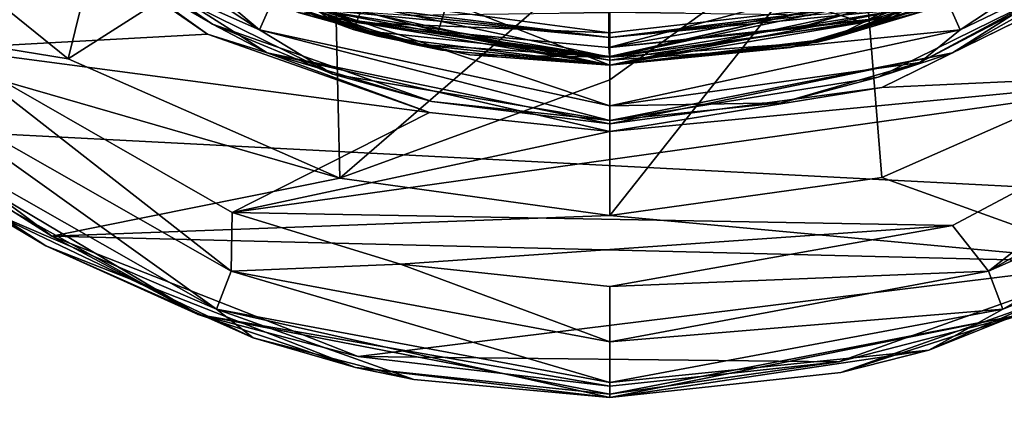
# Model space of a CAD drawing. Extents: x -252 to 252, y -10 to 1339.
# Tile 521 of 656: x -115.32 to -106.44, y 1235.72 to 1239.41. Entities that reach past the tile are written whole.
import ezdxf

# ---------------------------------------------------------------- set-up
doc = ezdxf.new("R2010")
doc.units = 0
doc.header["$LTSCALE"] = 52.148148
for name, color, linetype in [('133', 7, 'CONTINUOUS'), ('169', 7, 'CONTINUOUS'), ('170', 7, 'CONTINUOUS'), ('171', 7, 'CONTINUOUS'), ('172', 7, 'CONTINUOUS'), ('190', 7, 'CONTINUOUS'), ('1900', 7, 'CONTINUOUS'), ('1901', 7, 'CONTINUOUS'), ('1902', 7, 'CONTINUOUS'), ('1903', 7, 'CONTINUOUS'), ('1905', 7, 'CONTINUOUS'), ('1906', 7, 'CONTINUOUS'), ('191', 7, 'CONTINUOUS'), ('192', 7, 'CONTINUOUS'), ('1920', 7, 'CONTINUOUS'), ('1921', 7, 'CONTINUOUS'), ('1922', 7, 'CONTINUOUS'), ('1923', 7, 'CONTINUOUS'), ('193', 7, 'CONTINUOUS'), ('2775', 7, 'CONTINUOUS'), ('2776', 7, 'CONTINUOUS'), ('2781', 7, 'CONTINUOUS'), ('2782', 7, 'CONTINUOUS'), ('2784', 7, 'CONTINUOUS'), ('2785', 7, 'CONTINUOUS'), ('3860', 7, 'CONTINUOUS'), ('3862', 7, 'CONTINUOUS'), ('3863', 7, 'CONTINUOUS'), ('3864', 7, 'CONTINUOUS'), ('3878', 7, 'CONTINUOUS'), ('3883', 7, 'CONTINUOUS'), ('3892', 7, 'CONTINUOUS'), ('3893', 7, 'CONTINUOUS')]:
    doc.layers.add(name, color=color, linetype=linetype)

msp = doc.modelspace()

# ---------------------------------------------------------------- linework, layer by layer
at = {"layer": '133', "color": 7, "linetype": 'CONTINUOUS'}
for points in [[(-60, 1235.5, -11), (-210, 1243.2782, -7.7782), (-60, 1241.9656, -8.8992), (-60, 1235.5, -11)], [(-210, 1243.2782, 7.7782), (-210, 1235.5, 11), (-60, 1241.9656, 8.8992), (-210, 1243.2782, 7.7782)], [(-210, 1235.5, -11), (-210, 1243.2782, -7.7782), (-60, 1235.5, -11), (-210, 1235.5, -11)], [(-60, 1241.9656, 8.8992), (-210, 1235.5, 11), (-60, 1235.5, 11), (-60, 1241.9656, 8.8992)]]:
    msp.add_3dface(points, dxfattribs=at)
at = {"layer": '169', "color": 7, "linetype": 'CONTINUOUS'}
msp.add_3dface([(-110, 1239.25, 13.5), (-111.8182, 1239.4525, 13.5), (-107.9683, 1239.503, 13.5), (-110, 1239.25, 13.5)], dxfattribs=at)
at = {"layer": '170', "color": 7, "linetype": 'CONTINUOUS'}
for points in [[(-107.9934, 1239.2399, 13.75), (-106.4107, 1239.7791, 13.75), (-107.066, 1239.5168, 14.3454), (-107.9934, 1239.2399, 13.75)], [(-108.3697, 1239.158, 14.3343), (-107.9934, 1239.2399, 13.75), (-107.066, 1239.5168, 14.3454), (-108.3697, 1239.158, 14.3343)], [(-110, 1239, 14.3292), (-107.9934, 1239.2399, 13.75), (-108.3697, 1239.158, 14.3343), (-110, 1239, 14.3292)], [(-110, 1239, 13.75), (-107.9934, 1239.2399, 13.75), (-110, 1239, 14.3292), (-110, 1239, 13.75)]]:
    msp.add_3dface(points, dxfattribs=at)
at = {"layer": '171', "color": 7, "linetype": 'CONTINUOUS'}
for points in [[(-113.3703, 1239.6851, 13.75), (-111.7914, 1239.191, 13.75), (-112.8114, 1239.474, 14.3441), (-113.3703, 1239.6851, 13.75)], [(-112.8114, 1239.474, 14.3441), (-111.7914, 1239.191, 13.75), (-111.5158, 1239.1365, 14.3336), (-112.8114, 1239.474, 14.3441)], [(-111.7914, 1239.191, 13.75), (-110, 1239, 13.75), (-111.5158, 1239.1365, 14.3336), (-111.7914, 1239.191, 13.75)], [(-110, 1239, 13.75), (-110, 1239, 14.3292), (-111.5158, 1239.1365, 14.3336), (-110, 1239, 13.75)]]:
    msp.add_3dface(points, dxfattribs=at)
at = {"layer": '172', "color": 7, "linetype": 'CONTINUOUS'}
for points in [[(-111.5486, 1239.3043, 14.5668), (-110.0084, 1244.2514, 16.2363), (-112.8826, 1239.6658, 14.5777), (-111.5486, 1239.3043, 14.5668)], [(-110.009, 1239.1596, 14.5623), (-110.0084, 1244.2514, 16.2363), (-111.5486, 1239.3043, 14.5668), (-110.009, 1239.1596, 14.5623)], [(-110.009, 1239.1596, 14.5623), (-105.7086, 1240.3019, 14.5956), (-110.0084, 1244.2514, 16.2363), (-110.009, 1239.1596, 14.5623)], [(-107.0051, 1239.7065, 14.5788), (-105.7086, 1240.3019, 14.5956), (-110.009, 1239.1596, 14.5623), (-107.0051, 1239.7065, 14.5788)], [(-108.3354, 1239.327, 14.5676), (-107.0051, 1239.7065, 14.5788), (-110.009, 1239.1596, 14.5623), (-108.3354, 1239.327, 14.5676)], [(-110, 1239.1595, 14.5623), (-108.3354, 1239.327, 14.5676), (-110.009, 1239.1596, 14.5623), (-110, 1239.1595, 14.5623)]]:
    msp.add_3dface(points, dxfattribs=at)
at = {"layer": '190', "color": 7, "linetype": 'CONTINUOUS'}
for points in [[(-111.7914, 1239.191, 13.75), (-113.3703, 1239.6851, 13.75), (-112.6849, 1239.5088, 13.5732), (-111.7914, 1239.191, 13.75)], [(-111.8182, 1239.4525, 13.5), (-110, 1239.25, 13.5), (-112.6849, 1239.5088, 13.5732), (-111.8182, 1239.4525, 13.5)], [(-110, 1239.25, 13.5), (-110, 1239.0732, 13.5732), (-112.6849, 1239.5088, 13.5732), (-110, 1239.25, 13.5)], [(-110, 1239.0732, 13.5732), (-111.7914, 1239.191, 13.75), (-112.6849, 1239.5088, 13.5732), (-110, 1239.0732, 13.5732)], [(-110, 1239, 13.75), (-111.7914, 1239.191, 13.75), (-110, 1239.0732, 13.5732), (-110, 1239, 13.75)]]:
    msp.add_3dface(points, dxfattribs=at)
at = {"layer": '1900', "color": 7, "linetype": 'CONTINUOUS'}
for points in [[(-114.8868, 1239.0564, -68.5), (-117.8221, 1239.5353, -68.5), (-117.3016, 1241.0107, -68.5), (-114.8868, 1239.0564, -68.5)], [(-115.035, 1237.4541, -68.5), (-117.8221, 1239.5353, -68.5), (-112.4352, 1237.9808, -68.5), (-115.035, 1237.4541, -68.5)], [(-112.4352, 1237.9808, -68.5), (-117.8221, 1239.5353, -68.5), (-114.8868, 1239.0564, -68.5), (-112.4352, 1237.9808, -68.5)], [(-105.107, 1239.0602, -68.5), (-105.4128, 1237.2164, -68.5), (-107.5463, 1237.986, -68.5), (-105.107, 1239.0602, -68.5)], [(-110, 1237.6417, -68.5), (-115.035, 1237.4541, -68.5), (-112.4352, 1237.9808, -68.5), (-110, 1237.6417, -68.5)], [(-107.5463, 1237.986, -68.5), (-105.4128, 1237.2164, -68.5), (-110, 1237.6417, -68.5), (-107.5463, 1237.986, -68.5)], [(-105.4128, 1237.2164, -68.5), (-115.035, 1237.4541, -68.5), (-110, 1237.6417, -68.5), (-105.4128, 1237.2164, -68.5)], [(-115.035, 1237.4541, -68.5), (-105.4128, 1237.2164, -68.5), (-112.2707, 1236.3687, -68.5), (-115.035, 1237.4541, -68.5)], [(-105.4128, 1237.2164, -68.5), (-107.9369, 1236.3215, -68.5), (-112.2707, 1236.3687, -68.5), (-105.4128, 1237.2164, -68.5)], [(-107.9369, 1236.3215, -68.5), (-110, 1236.1, -68.5), (-112.2707, 1236.3687, -68.5), (-107.9369, 1236.3215, -68.5)]]:
    msp.add_3dface(points, dxfattribs=at)
at = {"layer": '1901', "color": 7, "linetype": 'CONTINUOUS'}
for points in [[(-115.9493, 1240.8784, -15.5), (-115.9903, 1239.149, -15.5), (-113.6305, 1239.2806, -15.5), (-115.9493, 1240.8784, -15.5)], [(-107.5444, 1238.7966, -15.5), (-104.2824, 1238.9482, -15.5), (-105.2883, 1239.9101, -15.5), (-107.5444, 1238.7966, -15.5)], [(-113.6305, 1239.2806, -15.5), (-115.9903, 1239.149, -15.5), (-111.6275, 1238.5737, -15.5), (-113.6305, 1239.2806, -15.5)], [(-115.9903, 1239.149, -15.5), (-113.4067, 1237.6707, -15.5), (-111.6275, 1238.5737, -15.5), (-115.9903, 1239.149, -15.5)], [(-113.4067, 1237.6707, -15.5), (-104.2824, 1238.9482, -15.5), (-110, 1238.4, -15.5), (-113.4067, 1237.6707, -15.5)], [(-106.9073, 1237.5514, -15.5), (-104.2824, 1238.9482, -15.5), (-113.4067, 1237.6707, -15.5), (-106.9073, 1237.5514, -15.5)], [(-110, 1238.4, -15.5), (-104.2824, 1238.9482, -15.5), (-107.5444, 1238.7966, -15.5), (-110, 1238.4, -15.5)], [(-111.6275, 1238.5737, -15.5), (-113.4067, 1237.6707, -15.5), (-110, 1238.4, -15.5), (-111.6275, 1238.5737, -15.5)], [(-111.8876, 1237.2036, -15.5), (-106.9073, 1237.5514, -15.5), (-113.4067, 1237.6707, -15.5), (-111.8876, 1237.2036, -15.5)], [(-110, 1237, -15.5), (-106.9073, 1237.5514, -15.5), (-111.8876, 1237.2036, -15.5), (-110, 1237, -15.5)]]:
    msp.add_3dface(points, dxfattribs=at)
at = {"layer": '1902', "color": 7, "linetype": 'CONTINUOUS'}
for points in [[(-107.1226, 1236.4276, -16.5), (-105.3684, 1237.1263, -68.4), (-104.6595, 1237.5114, -16.5), (-107.1226, 1236.4276, -16.5)], [(-107.9159, 1236.2232, -68.4), (-105.3684, 1237.1263, -68.4), (-107.1226, 1236.4276, -16.5), (-107.9159, 1236.2232, -68.4)], [(-110, 1236, -16.5), (-107.9159, 1236.2232, -68.4), (-107.1226, 1236.4276, -16.5), (-110, 1236, -16.5)], [(-110, 1236, -68.4), (-107.9159, 1236.2232, -68.4), (-110, 1236, -16.5), (-110, 1236, -68.4)]]:
    msp.add_3dface(points, dxfattribs=at)
at = {"layer": '1903', "color": 7, "linetype": 'CONTINUOUS'}
for points in [[(-116.5779, 1238.3396, -68.4), (-115.0875, 1237.3668, -68.4), (-115.6553, 1237.7026, -16.5), (-116.5779, 1238.3396, -68.4)], [(-115.6553, 1237.7026, -16.5), (-115.0875, 1237.3668, -68.4), (-113.2188, 1236.5364, -16.5), (-115.6553, 1237.7026, -16.5)], [(-115.0875, 1237.3668, -68.4), (-112.2938, 1236.2707, -68.4), (-113.2188, 1236.5364, -16.5), (-115.0875, 1237.3668, -68.4)], [(-113.2188, 1236.5364, -16.5), (-112.2938, 1236.2707, -68.4), (-111.7669, 1236.1602, -16.5), (-113.2188, 1236.5364, -16.5)], [(-112.2938, 1236.2707, -68.4), (-110, 1236, -68.4), (-111.7669, 1236.1602, -16.5), (-112.2938, 1236.2707, -68.4)], [(-110, 1236, -68.4), (-110, 1236, -16.5), (-111.7669, 1236.1602, -16.5), (-110, 1236, -68.4)]]:
    msp.add_3dface(points, dxfattribs=at)
at = {"layer": '1905', "color": 7, "linetype": 'CONTINUOUS'}
for points in [[(-107.203, 1239.0246, -63.5), (-105.3445, 1239.9936, -15.6), (-105.1287, 1240.1422, -63.5), (-107.203, 1239.0246, -63.5)], [(-107.5774, 1238.8921, -15.6), (-105.3445, 1239.9936, -15.6), (-107.203, 1239.0246, -63.5), (-107.5774, 1238.8921, -15.6)], [(-108.4534, 1238.6588, -63.5), (-107.5774, 1238.8921, -15.6), (-107.203, 1239.0246, -63.5), (-108.4534, 1238.6588, -63.5)], [(-110, 1238.5, -15.6), (-107.5774, 1238.8921, -15.6), (-110, 1238.5, -63.5), (-110, 1238.5, -15.6)], [(-110, 1238.5, -63.5), (-107.5774, 1238.8921, -15.6), (-108.4534, 1238.6588, -63.5), (-110, 1238.5, -63.5)]]:
    msp.add_3dface(points, dxfattribs=at)
at = {"layer": '1906', "color": 7, "linetype": 'CONTINUOUS'}
for points in [[(-115.8864, 1240.9553, -15.6), (-113.5855, 1239.3705, -15.6), (-114.6058, 1239.9605, -63.5), (-115.8864, 1240.9553, -15.6)], [(-114.6058, 1239.9605, -63.5), (-113.5855, 1239.3705, -15.6), (-112.5, 1238.9179, -63.5), (-114.6058, 1239.9605, -63.5)], [(-113.5855, 1239.3705, -15.6), (-111.6064, 1238.6714, -15.6), (-112.5, 1238.9179, -63.5), (-113.5855, 1239.3705, -15.6)], [(-111.6064, 1238.6714, -15.6), (-110, 1238.5, -15.6), (-112.5, 1238.9179, -63.5), (-111.6064, 1238.6714, -15.6)], [(-110, 1238.5, -15.6), (-110, 1238.5, -63.5), (-112.5, 1238.9179, -63.5), (-110, 1238.5, -15.6)]]:
    msp.add_3dface(points, dxfattribs=at)
at = {"layer": '191', "color": 7, "linetype": 'CONTINUOUS'}
for points in [[(-106.4107, 1239.7791, 13.75), (-107.9934, 1239.2399, 13.75), (-107.3148, 1239.5089, 13.5732), (-106.4107, 1239.7791, 13.75)], [(-110, 1239.0732, 13.5732), (-107.9683, 1239.503, 13.5), (-107.3148, 1239.5089, 13.5732), (-110, 1239.0732, 13.5732)], [(-107.9934, 1239.2399, 13.75), (-110, 1239, 13.75), (-107.3148, 1239.5089, 13.5732), (-107.9934, 1239.2399, 13.75)], [(-110, 1239, 13.75), (-110, 1239.0732, 13.5732), (-107.3148, 1239.5089, 13.5732), (-110, 1239, 13.75)], [(-110, 1239.25, 13.5), (-107.9683, 1239.503, 13.5), (-110, 1239.0732, 13.5732), (-110, 1239.25, 13.5)]]:
    msp.add_3dface(points, dxfattribs=at)
at = {"layer": '192', "color": 7, "linetype": 'CONTINUOUS'}
for points in [[(-111.5486, 1239.3043, 14.5668), (-112.8826, 1239.6658, 14.5777), (-112.5531, 1239.4349, 14.4816), (-111.5486, 1239.3043, 14.5668)], [(-112.8114, 1239.474, 14.3441), (-111.5158, 1239.1365, 14.3336), (-112.5531, 1239.4349, 14.4816), (-112.8114, 1239.474, 14.3441)], [(-110, 1239.0437, 14.4704), (-111.5486, 1239.3043, 14.5668), (-112.5531, 1239.4349, 14.4816), (-110, 1239.0437, 14.4704)], [(-111.5158, 1239.1365, 14.3336), (-110, 1239, 14.3292), (-112.5531, 1239.4349, 14.4816), (-111.5158, 1239.1365, 14.3336)], [(-110, 1239, 14.3292), (-110, 1239.0437, 14.4704), (-112.5531, 1239.4349, 14.4816), (-110, 1239, 14.3292)], [(-110.009, 1239.1596, 14.5623), (-111.5486, 1239.3043, 14.5668), (-110, 1239.0437, 14.4704), (-110.009, 1239.1596, 14.5623)], [(-110, 1239.1595, 14.5623), (-110.009, 1239.1596, 14.5623), (-110, 1239.0437, 14.4704), (-110, 1239.1595, 14.5623)]]:
    msp.add_3dface(points, dxfattribs=at)
at = {"layer": '1920', "color": 7, "linetype": 'CONTINUOUS'}
for points in [[(-104.2824, 1238.9482, -15.5), (-106.9073, 1237.5514, -15.5), (-106.5829, 1237.1386, -15.634), (-104.2824, 1238.9482, -15.5)], [(-103.5665, 1238.859, -15.634), (-104.2824, 1238.9482, -15.5), (-106.5829, 1237.1386, -15.634), (-103.5665, 1238.859, -15.634)], [(-103.5665, 1238.859, -15.634), (-106.5829, 1237.1386, -15.634), (-103.3414, 1238.5699, -16.0005), (-103.5665, 1238.859, -15.634)], [(-103.3414, 1238.5699, -16.0005), (-106.5829, 1237.1386, -15.634), (-106.453, 1236.7961, -16.0005), (-103.3414, 1238.5699, -16.0005)], [(-104.6595, 1237.5114, -16.5), (-103.3414, 1238.5699, -16.0005), (-106.453, 1236.7961, -16.0005), (-104.6595, 1237.5114, -16.5)], [(-106.9073, 1237.5514, -15.5), (-110, 1237, -15.5), (-106.5829, 1237.1386, -15.634), (-106.9073, 1237.5514, -15.5)], [(-107.1226, 1236.4276, -16.5), (-104.6595, 1237.5114, -16.5), (-106.453, 1236.7961, -16.0005), (-107.1226, 1236.4276, -16.5)], [(-110, 1237, -15.5), (-110, 1236.5, -15.634), (-106.5829, 1237.1386, -15.634), (-110, 1237, -15.5)], [(-106.5829, 1237.1386, -15.634), (-110, 1236.5, -15.634), (-106.453, 1236.7961, -16.0005), (-106.5829, 1237.1386, -15.634)], [(-110, 1236.1337, -16.0005), (-107.1226, 1236.4276, -16.5), (-106.453, 1236.7961, -16.0005), (-110, 1236.1337, -16.0005)], [(-110, 1236.5, -15.634), (-110, 1236.1337, -16.0005), (-106.453, 1236.7961, -16.0005), (-110, 1236.5, -15.634)], [(-110, 1236, -16.5), (-107.1226, 1236.4276, -16.5), (-110, 1236.1337, -16.0005), (-110, 1236, -16.5)]]:
    msp.add_3dface(points, dxfattribs=at)
at = {"layer": '1921', "color": 7, "linetype": 'CONTINUOUS'}
for points in [[(-113.4175, 1237.1387, -15.634), (-115.9903, 1239.149, -15.5), (-116.4339, 1238.8593, -15.634), (-113.4175, 1237.1387, -15.634)], [(-113.4067, 1237.6707, -15.5), (-115.9903, 1239.149, -15.5), (-113.4175, 1237.1387, -15.634), (-113.4067, 1237.6707, -15.5)], [(-113.5475, 1236.7963, -16.0005), (-116.4339, 1238.8593, -15.634), (-116.659, 1238.5702, -16.0005), (-113.5475, 1236.7963, -16.0005)], [(-113.4175, 1237.1387, -15.634), (-116.4339, 1238.8593, -15.634), (-113.5475, 1236.7963, -16.0005), (-113.4175, 1237.1387, -15.634)], [(-115.6553, 1237.7026, -16.5), (-113.5475, 1236.7963, -16.0005), (-116.659, 1238.5702, -16.0005), (-115.6553, 1237.7026, -16.5)], [(-115.6553, 1237.7026, -16.5), (-113.2188, 1236.5364, -16.5), (-113.5475, 1236.7963, -16.0005), (-115.6553, 1237.7026, -16.5)], [(-111.8876, 1237.2036, -15.5), (-113.4067, 1237.6707, -15.5), (-113.4175, 1237.1387, -15.634), (-111.8876, 1237.2036, -15.5)], [(-110, 1236.5, -15.634), (-111.8876, 1237.2036, -15.5), (-113.4175, 1237.1387, -15.634), (-110, 1236.5, -15.634)], [(-110, 1237, -15.5), (-111.8876, 1237.2036, -15.5), (-110, 1236.5, -15.634), (-110, 1237, -15.5)], [(-110, 1236.1337, -16.0005), (-113.4175, 1237.1387, -15.634), (-113.5475, 1236.7963, -16.0005), (-110, 1236.1337, -16.0005)], [(-110, 1236.5, -15.634), (-113.4175, 1237.1387, -15.634), (-110, 1236.1337, -16.0005), (-110, 1236.5, -15.634)], [(-113.2188, 1236.5364, -16.5), (-111.7669, 1236.1602, -16.5), (-113.5475, 1236.7963, -16.0005), (-113.2188, 1236.5364, -16.5)], [(-110, 1236, -16.5), (-110, 1236.1337, -16.0005), (-113.5475, 1236.7963, -16.0005), (-110, 1236, -16.5)], [(-111.7669, 1236.1602, -16.5), (-110, 1236, -16.5), (-113.5475, 1236.7963, -16.0005), (-111.7669, 1236.1602, -16.5)]]:
    msp.add_3dface(points, dxfattribs=at)
at = {"layer": '1922', "color": 7, "linetype": 'CONTINUOUS'}
for points in [[(-113.1603, 1239.3185, -63.9995), (-115.5791, 1241.3514, -64.366), (-115.8248, 1241.0798, -63.9995), (-113.1603, 1239.3185, -63.9995)], [(-113.0123, 1239.6535, -64.366), (-115.5791, 1241.3514, -64.366), (-113.1603, 1239.3185, -63.9995), (-113.0123, 1239.6535, -64.366)], [(-114.6058, 1239.9605, -63.5), (-113.1603, 1239.3185, -63.9995), (-115.8248, 1241.0798, -63.9995), (-114.6058, 1239.9605, -63.5)], [(-114.6058, 1239.9605, -63.5), (-112.5, 1238.9179, -63.5), (-113.1603, 1239.3185, -63.9995), (-114.6058, 1239.9605, -63.5)], [(-110, 1239, -64.366), (-112.4621, 1239.967, -64.5), (-113.0123, 1239.6535, -64.366), (-110, 1239, -64.366)], [(-110, 1239.5, -64.5), (-112.4621, 1239.967, -64.5), (-110, 1239, -64.366), (-110, 1239.5, -64.5)], [(-110, 1238.6337, -63.9995), (-113.0123, 1239.6535, -64.366), (-113.1603, 1239.3185, -63.9995), (-110, 1238.6337, -63.9995)], [(-110, 1238.6337, -63.9995), (-110, 1239, -64.366), (-113.0123, 1239.6535, -64.366), (-110, 1238.6337, -63.9995)], [(-110, 1238.5, -63.5), (-110, 1238.6337, -63.9995), (-113.1603, 1239.3185, -63.9995), (-110, 1238.5, -63.5)], [(-112.5, 1238.9179, -63.5), (-110, 1238.5, -63.5), (-113.1603, 1239.3185, -63.9995), (-112.5, 1238.9179, -63.5)]]:
    msp.add_3dface(points, dxfattribs=at)
at = {"layer": '1923', "color": 7, "linetype": 'CONTINUOUS'}
for points in [[(-104.1748, 1241.0801, -63.9995), (-106.9873, 1239.6537, -64.366), (-106.8393, 1239.3187, -63.9995), (-104.1748, 1241.0801, -63.9995)], [(-105.1287, 1240.1422, -63.5), (-104.1748, 1241.0801, -63.9995), (-106.8393, 1239.3187, -63.9995), (-105.1287, 1240.1422, -63.5)], [(-107.203, 1239.0246, -63.5), (-105.1287, 1240.1422, -63.5), (-106.8393, 1239.3187, -63.9995), (-107.203, 1239.0246, -63.5)], [(-106.9873, 1239.6537, -64.366), (-110, 1239.5, -64.5), (-110, 1239, -64.366), (-106.9873, 1239.6537, -64.366)], [(-106.9873, 1239.6537, -64.366), (-110, 1239, -64.366), (-106.8393, 1239.3187, -63.9995), (-106.9873, 1239.6537, -64.366)], [(-107.203, 1239.0246, -63.5), (-106.8393, 1239.3187, -63.9995), (-110, 1238.6337, -63.9995), (-107.203, 1239.0246, -63.5)], [(-106.8393, 1239.3187, -63.9995), (-110, 1239, -64.366), (-110, 1238.6337, -63.9995), (-106.8393, 1239.3187, -63.9995)], [(-108.4534, 1238.6588, -63.5), (-107.203, 1239.0246, -63.5), (-110, 1238.6337, -63.9995), (-108.4534, 1238.6588, -63.5)], [(-110, 1238.5, -63.5), (-108.4534, 1238.6588, -63.5), (-110, 1238.6337, -63.9995), (-110, 1238.5, -63.5)]]:
    msp.add_3dface(points, dxfattribs=at)
at = {"layer": '193', "color": 7, "linetype": 'CONTINUOUS'}
for points in [[(-107.0051, 1239.7065, 14.5788), (-108.3354, 1239.327, 14.5676), (-107.4468, 1239.4349, 14.4816), (-107.0051, 1239.7065, 14.5788)], [(-108.3697, 1239.158, 14.3343), (-107.066, 1239.5168, 14.3454), (-107.4468, 1239.4349, 14.4816), (-108.3697, 1239.158, 14.3343)], [(-108.3354, 1239.327, 14.5676), (-110, 1239.1595, 14.5623), (-107.4468, 1239.4349, 14.4816), (-108.3354, 1239.327, 14.5676)], [(-110, 1239.1595, 14.5623), (-110, 1239.0437, 14.4704), (-107.4468, 1239.4349, 14.4816), (-110, 1239.1595, 14.5623)], [(-110, 1239.0437, 14.4704), (-108.3697, 1239.158, 14.3343), (-107.4468, 1239.4349, 14.4816), (-110, 1239.0437, 14.4704)], [(-110, 1239, 14.3292), (-108.3697, 1239.158, 14.3343), (-110, 1239.0437, 14.4704), (-110, 1239, 14.3292)]]:
    msp.add_3dface(points, dxfattribs=at)
at = {"layer": '2775', "color": 7, "linetype": 'CONTINUOUS'}
for points in [[(-107.9369, 1236.3215, -68.5), (-105.4128, 1237.2164, -68.5), (-106.2856, 1236.7489, -68.4707), (-107.9369, 1236.3215, -68.5)], [(-105.3684, 1237.1263, -68.4), (-107.9159, 1236.2232, -68.4), (-106.2856, 1236.7489, -68.4707), (-105.3684, 1237.1263, -68.4)], [(-110, 1236.0293, -68.4707), (-107.9369, 1236.3215, -68.5), (-106.2856, 1236.7489, -68.4707), (-110, 1236.0293, -68.4707)], [(-107.9159, 1236.2232, -68.4), (-110, 1236, -68.4), (-106.2856, 1236.7489, -68.4707), (-107.9159, 1236.2232, -68.4)], [(-110, 1236, -68.4), (-110, 1236.0293, -68.4707), (-106.2856, 1236.7489, -68.4707), (-110, 1236, -68.4)], [(-110, 1236.1, -68.5), (-107.9369, 1236.3215, -68.5), (-110, 1236.0293, -68.4707), (-110, 1236.1, -68.5)]]:
    msp.add_3dface(points, dxfattribs=at)
at = {"layer": '2776', "color": 7, "linetype": 'CONTINUOUS'}
for points in [[(-117.8221, 1239.5353, -68.5), (-115.035, 1237.4541, -68.5), (-116.9714, 1238.6858, -68.4707), (-117.8221, 1239.5353, -68.5)], [(-116.5779, 1238.3396, -68.4), (-116.9714, 1238.6858, -68.4707), (-113.7147, 1236.749, -68.4707), (-116.5779, 1238.3396, -68.4)], [(-116.9714, 1238.6858, -68.4707), (-115.035, 1237.4541, -68.5), (-113.7147, 1236.749, -68.4707), (-116.9714, 1238.6858, -68.4707)], [(-115.0875, 1237.3668, -68.4), (-116.5779, 1238.3396, -68.4), (-113.7147, 1236.749, -68.4707), (-115.0875, 1237.3668, -68.4)], [(-115.035, 1237.4541, -68.5), (-112.2707, 1236.3687, -68.5), (-113.7147, 1236.749, -68.4707), (-115.035, 1237.4541, -68.5)], [(-112.2938, 1236.2707, -68.4), (-115.0875, 1237.3668, -68.4), (-113.7147, 1236.749, -68.4707), (-112.2938, 1236.2707, -68.4)], [(-112.2938, 1236.2707, -68.4), (-113.7147, 1236.749, -68.4707), (-110, 1236.0293, -68.4707), (-112.2938, 1236.2707, -68.4)], [(-112.2707, 1236.3687, -68.5), (-110, 1236.1, -68.5), (-113.7147, 1236.749, -68.4707), (-112.2707, 1236.3687, -68.5)], [(-113.7147, 1236.749, -68.4707), (-110, 1236.1, -68.5), (-110, 1236.0293, -68.4707), (-113.7147, 1236.749, -68.4707)], [(-110, 1236, -68.4), (-112.2938, 1236.2707, -68.4), (-110, 1236.0293, -68.4707), (-110, 1236, -68.4)]]:
    msp.add_3dface(points, dxfattribs=at)
at = {"layer": '2781', "color": 7, "linetype": 'CONTINUOUS'}
for points in [[(-113.5855, 1239.3705, -15.6), (-115.8864, 1240.9553, -15.6), (-115.7652, 1240.8089, -15.5293), (-113.5855, 1239.3705, -15.6)], [(-115.9493, 1240.8784, -15.5), (-113.6305, 1239.2806, -15.5), (-115.7652, 1240.8089, -15.5293), (-115.9493, 1240.8784, -15.5)], [(-113.5855, 1239.3705, -15.6), (-115.7652, 1240.8089, -15.5293), (-113.0908, 1239.1109, -15.5293), (-113.5855, 1239.3705, -15.6)], [(-115.7652, 1240.8089, -15.5293), (-113.6305, 1239.2806, -15.5), (-113.0908, 1239.1109, -15.5293), (-115.7652, 1240.8089, -15.5293)], [(-111.6064, 1238.6714, -15.6), (-113.5855, 1239.3705, -15.6), (-113.0908, 1239.1109, -15.5293), (-111.6064, 1238.6714, -15.6)], [(-113.6305, 1239.2806, -15.5), (-111.6275, 1238.5737, -15.5), (-113.0908, 1239.1109, -15.5293), (-113.6305, 1239.2806, -15.5)], [(-110, 1238.4707, -15.5293), (-111.6064, 1238.6714, -15.6), (-113.0908, 1239.1109, -15.5293), (-110, 1238.4707, -15.5293)], [(-110, 1238.4, -15.5), (-110, 1238.4707, -15.5293), (-113.0908, 1239.1109, -15.5293), (-110, 1238.4, -15.5)], [(-111.6275, 1238.5737, -15.5), (-110, 1238.4, -15.5), (-113.0908, 1239.1109, -15.5293), (-111.6275, 1238.5737, -15.5)], [(-110, 1238.5, -15.6), (-111.6064, 1238.6714, -15.6), (-110, 1238.4707, -15.5293), (-110, 1238.5, -15.6)]]:
    msp.add_3dface(points, dxfattribs=at)
at = {"layer": '2782', "color": 7, "linetype": 'CONTINUOUS'}
for points in [[(-106.9083, 1239.1113, -15.5293), (-105.2883, 1239.9101, -15.5), (-104.234, 1240.8096, -15.5293), (-106.9083, 1239.1113, -15.5293)], [(-105.3445, 1239.9936, -15.6), (-106.9083, 1239.1113, -15.5293), (-104.234, 1240.8096, -15.5293), (-105.3445, 1239.9936, -15.6)], [(-105.3445, 1239.9936, -15.6), (-107.5774, 1238.8921, -15.6), (-106.9083, 1239.1113, -15.5293), (-105.3445, 1239.9936, -15.6)], [(-107.5444, 1238.7966, -15.5), (-105.2883, 1239.9101, -15.5), (-106.9083, 1239.1113, -15.5293), (-107.5444, 1238.7966, -15.5)], [(-110, 1238.5, -15.6), (-110, 1238.4707, -15.5293), (-106.9083, 1239.1113, -15.5293), (-110, 1238.5, -15.6)], [(-107.5774, 1238.8921, -15.6), (-110, 1238.5, -15.6), (-106.9083, 1239.1113, -15.5293), (-107.5774, 1238.8921, -15.6)], [(-110, 1238.4707, -15.5293), (-107.5444, 1238.7966, -15.5), (-106.9083, 1239.1113, -15.5293), (-110, 1238.4707, -15.5293)], [(-110, 1238.4, -15.5), (-107.5444, 1238.7966, -15.5), (-110, 1238.4707, -15.5293), (-110, 1238.4, -15.5)]]:
    msp.add_3dface(points, dxfattribs=at)
at = {"layer": '2784', "color": 7, "linetype": 'CONTINUOUS'}
for points in [[(-105.9365, 1241.4398, -68.4), (-105.107, 1239.0602, -68.5), (-107.747, 1240.4912, -68.4), (-105.9365, 1241.4398, -68.4)], [(-110, 1238.8664, -68.475), (-110, 1240.0891, -68.4), (-107.747, 1240.4912, -68.4), (-110, 1238.8664, -68.475)], [(-110, 1237.6417, -68.5), (-110, 1238.8664, -68.475), (-107.747, 1240.4912, -68.4), (-110, 1237.6417, -68.5)], [(-107.5463, 1237.986, -68.5), (-110, 1237.6417, -68.5), (-107.747, 1240.4912, -68.4), (-107.5463, 1237.986, -68.5)], [(-105.107, 1239.0602, -68.5), (-107.5463, 1237.986, -68.5), (-107.747, 1240.4912, -68.4), (-105.107, 1239.0602, -68.5)]]:
    msp.add_3dface(points, dxfattribs=at)
at = {"layer": '2785', "color": 7, "linetype": 'CONTINUOUS'}
for points in [[(-114.8868, 1239.0564, -68.5), (-117.3016, 1241.0107, -68.5), (-114.2641, 1241.5837, -68.4), (-114.8868, 1239.0564, -68.5)], [(-112.495, 1240.5838, -68.4), (-114.8868, 1239.0564, -68.5), (-114.2641, 1241.5837, -68.4), (-112.495, 1240.5838, -68.4)], [(-112.4352, 1237.9808, -68.5), (-114.8868, 1239.0564, -68.5), (-112.495, 1240.5838, -68.4), (-112.4352, 1237.9808, -68.5)], [(-110, 1240.0891, -68.4), (-112.4352, 1237.9808, -68.5), (-112.495, 1240.5838, -68.4), (-110, 1240.0891, -68.4)], [(-110, 1238.8664, -68.475), (-112.4352, 1237.9808, -68.5), (-110, 1240.0891, -68.4), (-110, 1238.8664, -68.475)], [(-110, 1237.6417, -68.5), (-112.4352, 1237.9808, -68.5), (-110, 1238.8664, -68.475), (-110, 1237.6417, -68.5)]]:
    msp.add_3dface(points, dxfattribs=at)
at = {"layer": '3860', "color": 7, "linetype": 'CONTINUOUS'}
msp.add_3dface([(-112.0315, 1239.503, 13.5), (-110, 1239.25, 13.5), (-108.1818, 1239.4525, 13.5), (-112.0315, 1239.503, 13.5)], dxfattribs=at)
at = {"layer": '3862', "color": 7, "linetype": 'CONTINUOUS'}
for points in [[(-106.2315, 1239.8608, 10.666), (-106.475, 1239.7508, 13.25), (-108.0172, 1239.2342, 10.9673), (-106.2315, 1239.8608, 10.666)], [(-106.475, 1239.7508, 13.25), (-108.1271, 1239.2088, 13.25), (-108.0172, 1239.2342, 10.9673), (-106.475, 1239.7508, 13.25)], [(-108.0172, 1239.2342, 10.9673), (-110, 1239, 13.25), (-110, 1239, 11.0712), (-108.0172, 1239.2342, 10.9673)], [(-108.1271, 1239.2088, 13.25), (-110, 1239, 13.25), (-108.0172, 1239.2342, 10.9673), (-108.1271, 1239.2088, 13.25)]]:
    msp.add_3dface(points, dxfattribs=at)
at = {"layer": '3863', "color": 7, "linetype": 'CONTINUOUS'}
for points in [[(-112.3169, 1239.3206, 10.9279), (-113.7412, 1239.848, 13.25), (-114.0622, 1240.0042, 10.5923), (-112.3169, 1239.3206, 10.9279)], [(-112.0924, 1239.261, 13.25), (-113.7412, 1239.848, 13.25), (-112.3169, 1239.3206, 10.9279), (-112.0924, 1239.261, 13.25)], [(-111.2621, 1239.0945, 11.0301), (-112.0924, 1239.261, 13.25), (-112.3169, 1239.3206, 10.9279), (-111.2621, 1239.0945, 11.0301)], [(-110, 1239, 11.0712), (-112.0924, 1239.261, 13.25), (-111.2621, 1239.0945, 11.0301), (-110, 1239, 11.0712)], [(-110, 1239, 11.0712), (-110, 1239, 13.25), (-112.0924, 1239.261, 13.25), (-110, 1239, 11.0712)]]:
    msp.add_3dface(points, dxfattribs=at)
at = {"layer": '3864', "color": 7, "linetype": 'CONTINUOUS'}
msp.add_3dface([(-108.1087, 1239.5093, 10.514), (-110, 1239.2903, 10.6173), (-112.209, 1239.5896, 10.4751), (-108.1087, 1239.5093, 10.514)], dxfattribs=at)
at = {"layer": '3878', "color": 7, "linetype": 'CONTINUOUS'}
for points in [[(-112.2861, 1239.3861, 10.6697), (-114.0622, 1240.0042, 10.5923), (-114.3775, 1240.2506, 10.2308), (-112.2861, 1239.3861, 10.6697)], [(-112.209, 1239.5896, 10.4751), (-112.2861, 1239.3861, 10.6697), (-114.3775, 1240.2506, 10.2308), (-112.209, 1239.5896, 10.4751)], [(-112.3169, 1239.3206, 10.9279), (-114.0622, 1240.0042, 10.5923), (-112.2861, 1239.3861, 10.6697), (-112.3169, 1239.3206, 10.9279)], [(-112.209, 1239.5896, 10.4751), (-110, 1239.2903, 10.6173), (-112.2861, 1239.3861, 10.6697), (-112.209, 1239.5896, 10.4751)], [(-110, 1239.0724, 10.8121), (-112.3169, 1239.3206, 10.9279), (-112.2861, 1239.3861, 10.6697), (-110, 1239.0724, 10.8121)], [(-112.2861, 1239.3861, 10.6697), (-110, 1239.2903, 10.6173), (-110, 1239.0788, 10.8018), (-112.2861, 1239.3861, 10.6697)], [(-110, 1239.0724, 10.8121), (-112.2861, 1239.3861, 10.6697), (-110, 1239.0788, 10.8018), (-110, 1239.0724, 10.8121)], [(-111.2621, 1239.0945, 11.0301), (-112.3169, 1239.3206, 10.9279), (-110, 1239.0724, 10.8121), (-111.2621, 1239.0945, 11.0301)], [(-110, 1239, 11.0712), (-111.2621, 1239.0945, 11.0301), (-110, 1239.0724, 10.8121), (-110, 1239, 11.0712)]]:
    msp.add_3dface(points, dxfattribs=at)
at = {"layer": '3883', "color": 7, "linetype": 'CONTINUOUS'}
for points in [[(-105.6228, 1240.2505, 10.2309), (-106.2315, 1239.8608, 10.666), (-107.7142, 1239.386, 10.6697), (-105.6228, 1240.2505, 10.2309)], [(-106.3986, 1240.0981, 10.2143), (-105.6228, 1240.2505, 10.2309), (-107.7142, 1239.386, 10.6697), (-106.3986, 1240.0981, 10.2143)], [(-108.1087, 1239.5093, 10.514), (-106.3986, 1240.0981, 10.2143), (-107.7142, 1239.386, 10.6697), (-108.1087, 1239.5093, 10.514)], [(-106.2315, 1239.8608, 10.666), (-108.0172, 1239.2342, 10.9673), (-107.7142, 1239.386, 10.6697), (-106.2315, 1239.8608, 10.666)], [(-110, 1239.2903, 10.6173), (-108.1087, 1239.5093, 10.514), (-110, 1239.0788, 10.8018), (-110, 1239.2903, 10.6173)], [(-108.1087, 1239.5093, 10.514), (-110, 1239.0724, 10.8121), (-110, 1239.0788, 10.8018), (-108.1087, 1239.5093, 10.514)], [(-110, 1239.0724, 10.8121), (-108.1087, 1239.5093, 10.514), (-107.7142, 1239.386, 10.6697), (-110, 1239.0724, 10.8121)], [(-110, 1239, 11.0712), (-110, 1239.0724, 10.8121), (-107.7142, 1239.386, 10.6697), (-110, 1239, 11.0712)], [(-108.0172, 1239.2342, 10.9673), (-110, 1239, 11.0712), (-107.7142, 1239.386, 10.6697), (-108.0172, 1239.2342, 10.9673)]]:
    msp.add_3dface(points, dxfattribs=at)
at = {"layer": '3892', "color": 7, "linetype": 'CONTINUOUS'}
for points in [[(-113.7412, 1239.848, 13.25), (-112.0924, 1239.261, 13.25), (-112.6852, 1239.5089, 13.4268), (-113.7412, 1239.848, 13.25)], [(-110, 1239.0732, 13.4268), (-112.0315, 1239.503, 13.5), (-112.6852, 1239.5089, 13.4268), (-110, 1239.0732, 13.4268)], [(-112.0924, 1239.261, 13.25), (-110, 1239, 13.25), (-112.6852, 1239.5089, 13.4268), (-112.0924, 1239.261, 13.25)], [(-110, 1239, 13.25), (-110, 1239.0732, 13.4268), (-112.6852, 1239.5089, 13.4268), (-110, 1239, 13.25)], [(-110, 1239.25, 13.5), (-112.0315, 1239.503, 13.5), (-110, 1239.0732, 13.4268), (-110, 1239.25, 13.5)]]:
    msp.add_3dface(points, dxfattribs=at)
at = {"layer": '3893', "color": 7, "linetype": 'CONTINUOUS'}
for points in [[(-108.1271, 1239.2088, 13.25), (-106.475, 1239.7508, 13.25), (-107.3151, 1239.5088, 13.4268), (-108.1271, 1239.2088, 13.25)], [(-108.1271, 1239.2088, 13.25), (-107.3151, 1239.5088, 13.4268), (-110, 1239.0732, 13.4268), (-108.1271, 1239.2088, 13.25)], [(-108.1818, 1239.4525, 13.5), (-110, 1239.25, 13.5), (-107.3151, 1239.5088, 13.4268), (-108.1818, 1239.4525, 13.5)], [(-107.3151, 1239.5088, 13.4268), (-110, 1239.25, 13.5), (-110, 1239.0732, 13.4268), (-107.3151, 1239.5088, 13.4268)], [(-110, 1239, 13.25), (-108.1271, 1239.2088, 13.25), (-110, 1239.0732, 13.4268), (-110, 1239, 13.25)]]:
    msp.add_3dface(points, dxfattribs=at)

doc.saveas('drawing.dxf')
